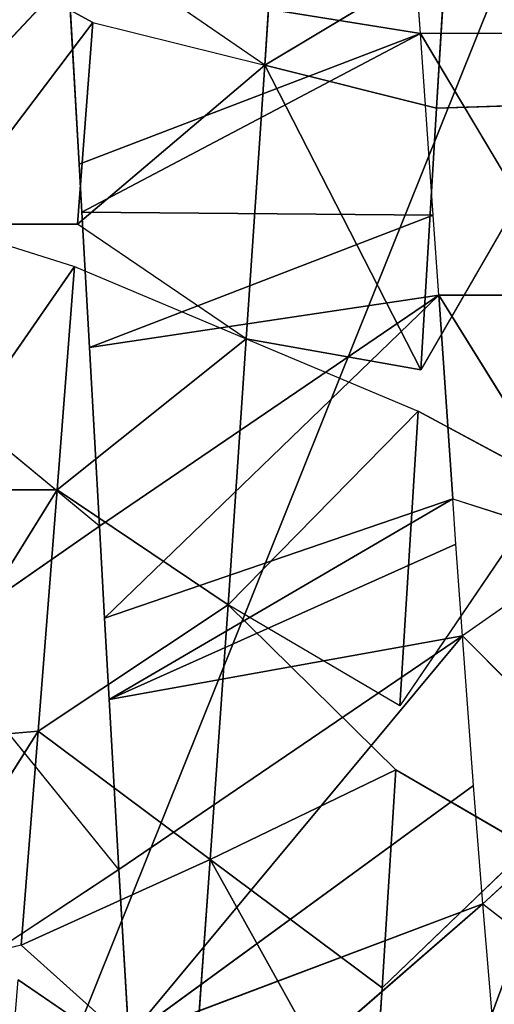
# Model space of a CAD drawing. Extents: x 0 to 40, y 0 to 81.9.
# Tile 497 of 623: x 33.43 to 33.732, y 74.03 to 74.655. Entities that reach past the tile are written whole.
import ezdxf

# ---------------------------------------------------------------- set-up
doc = ezdxf.new("R2010")
doc.units = 0
doc.header["$LTSCALE"] = 25.4
doc.layers.get('0').update_dxf_attribs({"color": 13, "linetype": 'CONTINUOUS'})

# ---------------------------------------------------------------- blocks, each defined once
blk = doc.blocks.new('ICE-TUBE-LED-S-8118_STL')
at = {"color": 0}
for p, q in [((74.52192, -11.33569, 44.58195), (74.36382, -11.23546, 44.66883)), ((74.52192, -11.33569, 44.58195), (74.36382, -11.23546, 44.66883)), ((74.38597, -11.32476, 44.6552), (74.36382, -11.23546, 44.66883)), ((74.67524, -11.34775, 44.51852), (74.51424, -11.24758, 44.58564)), ((74.52192, -11.33569, 44.58195), (74.51424, -11.24758, 44.58564)), ((74.67524, -11.34775, 44.51852), (74.51424, -11.24758, 44.58564)), ((74.52192, -11.33569, 44.58195), (74.51424, -11.24758, 44.58564)), ((74.67524, -11.34775, 44.51852), (74.67524, -11.26025, 44.51852)), ((74.67524, -11.26025, 44.51852), (74.81717, -11.35869, 44.47582)), ((74.67524, -11.26025, 44.51852), (74.81717, -11.35869, 44.47582)), ((74.67524, -11.34775, 44.51852), (74.67524, -11.26025, 44.51852)), ((74.84416, -11.27325, 44.46933), (74.81717, -11.35869, 44.47582)), ((74.97234, -11.37043, 44.44522), (74.84416, -11.27325, 44.46933)), ((74.84416, -11.27325, 44.46933), (74.84416, -11.36075, 44.46933)), ((74.97234, -11.37043, 44.44522), (74.84416, -11.27325, 44.46933)), ((75.0013, -11.35488, 47.94002), (74.91344, -11.27242, 47.92908)), ((74.65212, -11.37466, 47.87194), (74.72775, -11.28294, 47.89237)), ((74.97234, -11.37043, 44.44522), (75.01793, -11.28634, 44.43928)), ((74.4341, -11.38686, 47.79401), (74.55019, -11.29279, 47.83913)), ((74.65212, -11.37466, 47.87194), (74.59377, -11.29039, 47.85392)), ((74.4341, -11.38686, 47.79401), (74.37842, -11.30265, 47.76925)), ((74.28802, -11.43414, 44.49305), (74.36382, -11.32296, 44.66883)), ((74.28802, -11.43414, 44.49305), (74.38597, -11.32476, 44.6552)), ((74.52192, -11.33569, 44.58195), (74.38597, -11.32476, 44.6552)), ((74.44036, -11.44506, 44.41096), (74.38597, -11.32476, 44.6552)), ((74.52192, -11.33569, 44.58195), (74.38597, -11.32476, 44.6552)), ((74.44036, -11.44506, 44.41096), (74.38597, -11.32476, 44.6552)), ((74.52192, -11.33569, 44.58195), (74.44036, -11.44506, 44.41096)), ((74.52192, -11.33569, 44.58195), (74.44036, -11.44506, 44.41096)), ((74.67524, -11.34775, 44.51852), (74.52192, -11.33569, 44.58195)), ((74.67524, -11.34775, 44.51852), (74.52192, -11.33569, 44.58195)), ((74.60214, -11.45643, 44.34346), (74.52192, -11.33569, 44.58195)), ((74.60214, -11.45643, 44.34346), (74.52192, -11.33569, 44.58195)), ((74.67524, -11.34775, 44.51852), (74.60214, -11.45643, 44.34346)), ((74.67524, -11.34775, 44.51852), (74.60214, -11.45643, 44.34346)), ((74.81717, -11.35869, 44.47582), (74.67524, -11.34775, 44.51852)), ((74.67524, -11.34775, 44.51852), (74.77121, -11.46807, 44.29204)), ((74.67524, -11.34775, 44.51852), (74.77121, -11.46807, 44.29204)), ((74.81717, -11.35869, 44.47582), (74.67524, -11.34775, 44.51852)), ((74.88226, -11.3617, 47.92422), (75.0013, -11.35488, 47.94002)), ((74.96526, -11.57892, 47.55373), (75.0013, -11.35488, 47.94002)), ((74.96526, -11.57892, 47.55373), (75.0013, -11.35488, 47.94002)), ((74.81717, -11.35869, 44.47582), (74.77121, -11.46807, 44.29204)), ((74.77121, -11.46807, 44.29204), (74.84416, -11.36075, 44.46933)), ((74.97234, -11.37043, 44.44522), (74.84416, -11.36075, 44.46933)), ((74.94509, -11.47981, 44.25775), (74.84416, -11.36075, 44.46933)), ((74.97234, -11.37043, 44.44522), (74.84416, -11.36075, 44.46933)), ((74.94509, -11.47981, 44.25775), (74.84416, -11.36075, 44.46933)), ((74.85184, -11.36343, 47.91897), (74.88226, -11.3617, 47.92422)), ((74.96526, -11.57892, 47.55373), (74.88226, -11.3617, 47.92422)), ((74.96526, -11.57892, 47.55373), (74.88226, -11.3617, 47.92422)), ((74.65212, -11.37466, 47.87194), (74.76568, -11.36831, 47.9014)), ((74.76568, -11.36831, 47.9014), (74.85184, -11.36343, 47.91897)), ((74.79895, -11.59059, 47.5195), (74.76568, -11.36831, 47.9014)), ((74.79895, -11.59059, 47.5195), (74.76568, -11.36831, 47.9014)), ((74.84974, -11.58706, 47.53196), (74.76568, -11.36831, 47.9014)), ((74.84974, -11.58706, 47.53196), (74.76568, -11.36831, 47.9014)), ((74.84974, -11.58706, 47.53196), (74.85184, -11.36343, 47.91897)), ((74.84974, -11.58706, 47.53196), (74.85184, -11.36343, 47.91897)), ((74.96526, -11.57892, 47.55373), (74.85184, -11.36343, 47.91897)), ((74.96526, -11.57892, 47.55373), (74.85184, -11.36343, 47.91897)), ((74.59377, -11.37789, 47.85392), (74.65212, -11.37466, 47.87194)), ((74.79895, -11.59059, 47.5195), (74.65212, -11.37466, 47.87194)), ((74.79895, -11.59059, 47.5195), (74.65212, -11.37466, 47.87194)), ((74.97234, -11.37043, 44.44522), (74.94509, -11.47981, 44.25775)), ((74.94509, -11.47981, 44.25775), (75.01793, -11.37384, 44.43928)), ((74.4341, -11.38686, 47.79401), (74.54209, -11.38073, 47.83626)), ((74.54209, -11.38073, 47.83626), (74.59377, -11.37789, 47.85392)), ((74.5826, -11.60561, 47.44543), (74.54209, -11.38073, 47.83626)), ((74.64084, -11.60147, 47.46888), (74.54209, -11.38073, 47.83626)), ((74.5826, -11.60561, 47.44543), (74.54209, -11.38073, 47.83626)), ((74.64084, -11.60147, 47.46888), (74.54209, -11.38073, 47.83626)), ((74.6696, -11.59948, 47.47948), (74.59377, -11.37789, 47.85392)), ((74.6696, -11.59948, 47.47948), (74.59377, -11.37789, 47.85392)), ((74.79895, -11.59059, 47.5195), (74.59377, -11.37789, 47.85392)), ((74.79895, -11.59059, 47.5195), (74.59377, -11.37789, 47.85392)), ((74.32736, -11.39326, 47.74468), (74.4341, -11.38686, 47.79401)), ((74.4341, -11.38686, 47.79401), (74.5826, -11.60561, 47.44543)), ((74.4341, -11.38686, 47.79401), (74.5826, -11.60561, 47.44543)), ((74.32736, -11.39326, 47.74468), (74.5826, -11.60561, 47.44543)), ((74.32736, -11.39326, 47.74468), (74.5826, -11.60561, 47.44543)), ((74.32736, -11.39326, 47.74468), (74.4874, -11.61271, 47.40106)), ((74.32736, -11.39326, 47.74468), (74.4874, -11.61271, 47.40106)), ((74.32736, -11.39326, 47.74468), (74.41212, -11.61866, 47.36025)), ((74.32736, -11.39326, 47.74468), (74.41212, -11.61866, 47.36025)), ((74.22253, -11.39991, 47.68829), (74.41212, -11.61866, 47.36025)), ((74.22253, -11.39991, 47.68829), (74.41212, -11.61866, 47.36025)), ((74.44036, -11.44506, 44.41096), (74.28802, -11.43414, 44.49305)), ((74.44036, -11.44506, 44.41096), (74.28802, -11.43414, 44.49305)), ((74.44036, -11.44506, 44.41096), (74.25607, -11.54782, 44.29277)), ((74.44036, -11.44506, 44.41096), (74.25607, -11.54782, 44.29277)), ((74.44036, -11.44506, 44.41096), (74.3588, -11.55444, 44.23997)), ((74.44036, -11.44506, 44.41096), (74.3588, -11.55444, 44.23997)), ((74.49731, -11.56324, 44.18037), (74.44036, -11.44506, 44.41096)), ((74.44036, -11.44506, 44.41096), (74.60214, -11.45643, 44.34346)), ((74.44036, -11.44506, 44.41096), (74.60214, -11.45643, 44.34346)), ((74.49731, -11.56324, 44.18037), (74.44036, -11.44506, 44.41096)), ((74.49731, -11.56324, 44.18037), (74.60214, -11.45643, 44.34346)), ((74.53799, -11.5658, 44.16521), (74.60214, -11.45643, 44.34346)), ((74.77121, -11.46807, 44.29204), (74.60214, -11.45643, 44.34346)), ((74.60214, -11.45643, 44.34346), (74.72525, -11.57744, 44.10826)), ((74.60214, -11.45643, 44.34346), (74.72525, -11.57744, 44.10826)), ((74.77121, -11.46807, 44.29204), (74.60214, -11.45643, 44.34346)), ((74.77121, -11.46807, 44.29204), (74.72525, -11.57744, 44.10826)), ((74.77121, -11.46807, 44.29204), (74.7516, -11.57906, 44.10186)), ((74.94509, -11.47981, 44.25775), (74.77121, -11.46807, 44.29204)), ((74.94509, -11.47981, 44.25775), (74.77121, -11.46807, 44.29204)), ((74.94509, -11.47981, 44.25775), (74.7516, -11.57906, 44.10186)), ((74.94509, -11.47981, 44.25775), (74.7516, -11.57906, 44.10186)), ((74.94509, -11.47981, 44.25775), (74.91785, -11.58918, 44.07028)), ((74.94509, -11.47981, 44.25775), (74.91785, -11.58918, 44.07028)), ((75.01422, -11.59498, 44.05871), (74.94509, -11.47981, 44.25775)), ((74.94509, -11.47981, 44.25775), (75.12118, -11.49148, 44.24113)), ((74.94509, -11.47981, 44.25775), (75.12118, -11.49148, 44.24113)), ((75.01422, -11.59498, 44.05871), (74.94509, -11.47981, 44.25775)), ((74.25607, -11.54782, 44.29277), (74.3588, -11.55444, 44.23997)), ((74.4483, -11.64764, 44.20001), (74.3588, -11.55444, 44.23997)), ((74.3588, -11.55444, 44.23997), (74.49731, -11.56324, 44.18037)), ((74.3588, -11.55444, 44.23997), (74.49731, -11.56324, 44.18037)), ((74.4483, -11.64764, 44.20001), (74.49731, -11.56324, 44.18037)), ((74.67976, -11.66213, 44.12022), (74.53799, -11.5658, 44.16521)), ((74.53799, -11.5658, 44.16521), (74.72525, -11.57744, 44.10826)), ((74.53799, -11.5658, 44.16521), (74.72525, -11.57744, 44.10826)), ((74.96526, -11.57892, 47.55373), (75.03959, -11.57363, 47.56308)), ((74.67976, -11.66213, 44.12022), (74.72525, -11.57744, 44.10826)), ((74.92068, -11.67686, 44.06987), (74.7516, -11.57906, 44.10186)), ((74.7516, -11.57906, 44.10186), (74.91785, -11.58918, 44.07028)), ((74.7516, -11.57906, 44.10186), (74.91785, -11.58918, 44.07028)), ((74.79895, -11.67809, 47.5195), (74.96526, -11.57892, 47.55373)), ((74.84974, -11.58706, 47.53196), (74.96526, -11.57892, 47.55373)), ((74.96526, -11.66642, 47.55373), (74.96526, -11.57892, 47.55373)), ((74.79895, -11.59059, 47.5195), (74.84974, -11.58706, 47.53196)), ((74.79895, -11.59059, 47.5195), (74.64084, -11.68897, 47.46888)), ((74.79895, -11.59059, 47.5195), (74.64084, -11.68897, 47.46888)), ((74.6696, -11.59948, 47.47948), (74.79895, -11.59059, 47.5195)), ((74.6696, -11.59948, 47.47948), (74.79895, -11.59059, 47.5195)), ((74.79895, -11.59059, 47.5195), (74.79895, -11.67809, 47.5195)), ((74.92068, -11.67686, 44.06987), (74.91785, -11.58918, 44.07028)), ((74.91785, -11.58918, 44.07028), (75.01422, -11.59498, 44.05871)), ((74.64084, -11.60147, 47.46888), (74.6696, -11.59948, 47.47948)), ((74.6696, -11.59948, 47.47948), (74.64084, -11.68897, 47.46888)), ((74.4874, -11.61271, 47.40106), (74.5826, -11.60561, 47.44543)), ((74.4874, -11.70021, 47.40106), (74.5826, -11.60561, 47.44543)), ((74.5826, -11.60561, 47.44543), (74.64084, -11.60147, 47.46888)), ((74.64084, -11.68897, 47.46888), (74.5826, -11.60561, 47.44543)), ((74.41212, -11.61866, 47.36025), (74.4874, -11.61271, 47.40106)), ((74.33902, -11.62472, 47.31529), (74.41212, -11.61866, 47.36025)), ((74.41212, -11.61866, 47.36025), (74.33902, -11.71222, 47.31529)), ((74.41212, -11.61866, 47.36025), (74.4874, -11.70021, 47.40106))]:
    blk.add_line(p, q, dxfattribs=at)
mesh = blk.add_polyface(dxfattribs=at)
corners = [(81.99833, 18.65613, 0), (32.39832, 18.53461, 0), (32.39832, 18.65613, 0), (33.41051, 17.76106, 0), (34.4478, 16.85461, 0), (35.42089, 15.87956, 0), (36.32527, 14.84046, 0), (37.15673, 13.74214, 0), (37.91139, 12.58971, 0), (38.58575, 11.38851, 0), (39.17668, 10.14416, 0), (39.68142, 8.86242, 0), (40.09764, 7.54925, 0), (40.42338, 6.21078, 0), (40.65715, 4.85321, 0), (40.79784, 3.48288, 0), (40.84481, 2.10613, 0), (81.99833, -14.44387, 0), (33.41051, -13.5488, 0), (32.39832, -14.44387, 0), (32.39832, -14.32234, 0), (34.4478, -12.64234, 0), (35.42089, -11.6673, 0), (36.32527, -10.6282, 0), (37.15673, -9.52987, 0), (37.91139, -8.37744, 0), (38.58575, -7.17625, 0), (39.17668, -5.93189, 0), (39.68142, -4.65015, 0), (40.09764, -3.33699, 0), (40.42338, -1.99851, 0), (40.65715, -0.64095, 0), (40.79784, 0.72939, 0)]
mesh.append_faces([[corners[k] for k in face] for face in [(0, 1, 2), (18, 19, 20)]], dxfattribs={"vtx0": -1, "color": 0})
mesh.append_faces([[corners[k] for k in face] for face in [(1, 0, 3), (3, 0, 4), (4, 0, 5), (5, 0, 6), (6, 0, 7), (7, 0, 8), (8, 0, 9), (9, 0, 10), (10, 0, 11), (11, 0, 12), (12, 0, 13), (13, 0, 14), (14, 0, 15), (15, 0, 16), (19, 18, 17)]], dxfattribs={"vtx0": -1, "vtx1": -1, "color": 0})
mesh.append_faces([[corners[k] for k in face] for face in [(16, 0, 17), (17, 18, 21), (17, 21, 22), (17, 22, 23), (17, 23, 24), (17, 24, 25), (17, 25, 26), (17, 26, 27), (17, 27, 28), (17, 28, 29), (17, 29, 30), (17, 30, 31), (17, 31, 32), (17, 32, 16)]], dxfattribs={"vtx0": -1, "vtx2": -1, "color": 0})
mesh = blk.add_polyface(dxfattribs=at)
corners = [(81.99833, -14.44387, 92), (32.39832, -14.32234, 92), (32.39832, -14.44387, 92), (33.41051, -13.5488, 92), (34.4478, -12.64234, 92), (35.42089, -11.6673, 92), (36.32527, -10.6282, 92), (37.15673, -9.52987, 92), (37.91139, -8.37744, 92), (38.58575, -7.17625, 92), (39.17668, -5.93189, 92), (39.68142, -4.65015, 92), (40.09764, -3.33699, 92), (40.42338, -1.99851, 92), (40.65715, -0.64095, 92), (40.79784, 0.72939, 92), (40.84481, 2.10613, 92), (33.41051, 17.76106, 92), (32.39832, 18.65613, 92), (32.39832, 18.53461, 92), (81.99833, 18.65613, 92), (34.4478, 16.85461, 92), (35.42089, 15.87956, 92), (36.32527, 14.84046, 92), (37.15673, 13.74214, 92), (37.91139, 12.58971, 92), (38.58575, 11.38851, 92), (39.17668, 10.14416, 92), (39.68142, 8.86242, 92), (40.09764, 7.54925, 92), (40.42338, 6.21078, 92), (40.65715, 4.85321, 92), (40.79784, 3.48288, 92)]
mesh.append_faces([[corners[k] for k in face] for face in [(0, 1, 2), (17, 18, 19)]], dxfattribs={"vtx0": -1, "color": 0})
mesh.append_faces([[corners[k] for k in face] for face in [(1, 0, 3), (3, 0, 4), (4, 0, 5), (5, 0, 6), (6, 0, 7), (7, 0, 8), (8, 0, 9), (9, 0, 10), (10, 0, 11), (11, 0, 12), (12, 0, 13), (13, 0, 14), (14, 0, 15), (15, 0, 16), (18, 17, 20), (20, 16, 0)]], dxfattribs={"vtx0": -1, "vtx1": -1, "color": 0})
mesh.append_faces([[corners[k] for k in face] for face in [(20, 17, 21), (20, 21, 22), (20, 22, 23), (20, 23, 24), (20, 24, 25), (20, 25, 26), (20, 26, 27), (20, 27, 28), (20, 28, 29), (20, 29, 30), (20, 30, 31), (20, 31, 32), (20, 32, 16)]], dxfattribs={"vtx0": -1, "vtx2": -1, "color": 0})
mesh = blk.add_polyface(dxfattribs=at)
corners = [(82.19833, -12.64387, 2), (64.19833, 16.85613, 2), (64.19833, -12.64387, 2), (82.19833, 16.85613, 2)]
mesh.append_faces([[corners[k] for k in face] for face in [(0, 1, 2), (1, 0, 3)]], dxfattribs={"vtx0": -1, "color": 0})
mesh = blk.add_polyface(dxfattribs=at)
corners = [(64.19833, 16.85613, 90), (82.19833, -12.64387, 90), (64.19833, -12.64387, 90), (82.19833, 16.85613, 90)]
mesh.append_faces([[corners[k] for k in face] for face in [(0, 1, 2), (1, 0, 3)]], dxfattribs={"vtx0": -1, "color": 0})
mesh = blk.add_polyface(dxfattribs=at)
corners = [(74.52192, -11.33569, 44.58195), (74.36382, -11.23546, 44.66883), (74.51424, -11.24758, 44.58564)]
mesh.append_faces([[corners[k] for k in face] for face in [(0, 1, 2)]], dxfattribs={"color": 0})
mesh = blk.add_polyface(dxfattribs=at)
corners = [(74.52192, -11.33569, 44.58195), (74.38597, -11.32476, 44.6552), (74.36382, -11.23546, 44.66883)]
mesh.append_faces([[corners[k] for k in face] for face in [(0, 1, 2)]], dxfattribs={"color": 0})
mesh = blk.add_polyface(dxfattribs=at)
corners = [(74.67524, -11.34775, 44.51852), (74.51424, -11.24758, 44.58564), (74.67524, -11.26025, 44.51852)]
mesh.append_faces([[corners[k] for k in face] for face in [(0, 1, 2)]], dxfattribs={"color": 0})
mesh = blk.add_polyface(dxfattribs=at)
corners = [(74.67524, -11.34775, 44.51852), (74.52192, -11.33569, 44.58195), (74.51424, -11.24758, 44.58564)]
mesh.append_faces([[corners[k] for k in face] for face in [(0, 1, 2)]], dxfattribs={"color": 0})
mesh = blk.add_polyface(dxfattribs=at)
corners = [(74.81717, -11.35869, 44.47582), (74.67524, -11.34775, 44.51852), (74.67524, -11.26025, 44.51852)]
mesh.append_faces([[corners[k] for k in face] for face in [(0, 1, 2)]], dxfattribs={"color": 0})
mesh = blk.add_polyface(dxfattribs=at)
corners = [(74.84416, -11.27325, 44.46933), (74.81717, -11.35869, 44.47582), (74.67524, -11.26025, 44.51852)]
mesh.append_faces([[corners[k] for k in face] for face in [(0, 1, 2)]], dxfattribs={"color": 0})
mesh = blk.add_polyface(dxfattribs=at)
corners = [(75.10494, -11.26137, 47.94776), (74.91344, -11.27242, 47.92908), (75.0013, -11.35488, 47.94002)]
mesh.append_faces([[corners[k] for k in face] for face in [(0, 1, 2)]], dxfattribs={"color": 0})
mesh = blk.add_polyface(dxfattribs=at)
corners = [(75.01793, -11.28634, 44.43928), (74.97234, -11.37043, 44.44522), (74.84416, -11.27325, 44.46933)]
mesh.append_faces([[corners[k] for k in face] for face in [(0, 1, 2)]], dxfattribs={"color": 0})
mesh = blk.add_polyface(dxfattribs=at)
corners = [(74.97234, -11.37043, 44.44522), (74.84416, -11.36075, 44.46933), (74.84416, -11.27325, 44.46933)]
mesh.append_faces([[corners[k] for k in face] for face in [(0, 1, 2)]], dxfattribs={"color": 0})
mesh = blk.add_polyface(dxfattribs=at)
corners = [(74.72775, -11.28294, 47.89237), (74.59377, -11.29039, 47.85392), (74.65212, -11.37466, 47.87194)]
mesh.append_faces([[corners[k] for k in face] for face in [(0, 1, 2)]], dxfattribs={"color": 0})
mesh = blk.add_polyface(dxfattribs=at)
corners = [(74.55019, -11.29279, 47.83913), (74.37842, -11.30265, 47.76925), (74.4341, -11.38686, 47.79401)]
mesh.append_faces([[corners[k] for k in face] for face in [(0, 1, 2)]], dxfattribs={"color": 0})
mesh = blk.add_polyface(dxfattribs=at)
corners = [(74.26003, -11.31441, 44.73984), (74.36382, -11.32296, 44.66883), (74.28802, -11.43414, 44.49305)]
mesh.append_faces([[corners[k] for k in face] for face in [(0, 1, 2)]], dxfattribs={"color": 0})
mesh = blk.add_polyface(dxfattribs=at)
corners = [(74.38597, -11.32476, 44.6552), (74.44036, -11.44506, 44.41096), (74.28802, -11.43414, 44.49305)]
mesh.append_faces([[corners[k] for k in face] for face in [(0, 1, 2)]], dxfattribs={"color": 0})
mesh = blk.add_polyface(dxfattribs=at)
corners = [(74.38597, -11.32476, 44.6552), (74.52192, -11.33569, 44.58195), (74.44036, -11.44506, 44.41096)]
mesh.append_faces([[corners[k] for k in face] for face in [(0, 1, 2)]], dxfattribs={"color": 0})
mesh = blk.add_polyface(dxfattribs=at)
corners = [(74.52192, -11.33569, 44.58195), (74.60214, -11.45643, 44.34346), (74.44036, -11.44506, 44.41096)]
mesh.append_faces([[corners[k] for k in face] for face in [(0, 1, 2)]], dxfattribs={"color": 0})
mesh = blk.add_polyface(dxfattribs=at)
corners = [(74.52192, -11.33569, 44.58195), (74.67524, -11.34775, 44.51852), (74.60214, -11.45643, 44.34346)]
mesh.append_faces([[corners[k] for k in face] for face in [(0, 1, 2)]], dxfattribs={"color": 0})
mesh = blk.add_polyface(dxfattribs=at)
corners = [(74.67524, -11.34775, 44.51852), (74.77121, -11.46807, 44.29204), (74.60214, -11.45643, 44.34346)]
mesh.append_faces([[corners[k] for k in face] for face in [(0, 1, 2)]], dxfattribs={"color": 0})
mesh = blk.add_polyface(dxfattribs=at)
corners = [(74.67524, -11.34775, 44.51852), (74.81717, -11.35869, 44.47582), (74.77121, -11.46807, 44.29204)]
mesh.append_faces([[corners[k] for k in face] for face in [(0, 1, 2)]], dxfattribs={"color": 0})
mesh = blk.add_polyface(dxfattribs=at)
corners = [(75.0013, -11.35488, 47.94002), (74.88226, -11.3617, 47.92422), (74.96526, -11.57892, 47.55373)]
mesh.append_faces([[corners[k] for k in face] for face in [(0, 1, 2)]], dxfattribs={"color": 0})
mesh = blk.add_polyface(dxfattribs=at)
corners = [(75.0013, -11.35488, 47.94002), (74.96526, -11.57892, 47.55373), (75.03959, -11.57363, 47.56308)]
mesh.append_faces([[corners[k] for k in face] for face in [(0, 1, 2)]], dxfattribs={"color": 0})
mesh = blk.add_polyface(dxfattribs=at)
corners = [(74.84416, -11.36075, 44.46933), (74.94509, -11.47981, 44.25775), (74.77121, -11.46807, 44.29204)]
mesh.append_faces([[corners[k] for k in face] for face in [(0, 1, 2)]], dxfattribs={"color": 0})
mesh = blk.add_polyface(dxfattribs=at)
corners = [(74.84416, -11.36075, 44.46933), (74.97234, -11.37043, 44.44522), (74.94509, -11.47981, 44.25775)]
mesh.append_faces([[corners[k] for k in face] for face in [(0, 1, 2)]], dxfattribs={"color": 0})
mesh = blk.add_polyface(dxfattribs=at)
corners = [(74.88226, -11.3617, 47.92422), (74.85184, -11.36343, 47.91897), (74.96526, -11.57892, 47.55373)]
mesh.append_faces([[corners[k] for k in face] for face in [(0, 1, 2)]], dxfattribs={"color": 0})
mesh = blk.add_polyface(dxfattribs=at)
corners = [(74.76568, -11.36831, 47.9014), (74.65212, -11.37466, 47.87194), (74.79895, -11.59059, 47.5195)]
mesh.append_faces([[corners[k] for k in face] for face in [(0, 1, 2)]], dxfattribs={"color": 0})
mesh = blk.add_polyface(dxfattribs=at)
corners = [(74.85184, -11.36343, 47.91897), (74.76568, -11.36831, 47.9014), (74.84974, -11.58706, 47.53196)]
mesh.append_faces([[corners[k] for k in face] for face in [(0, 1, 2)]], dxfattribs={"color": 0})
mesh = blk.add_polyface(dxfattribs=at)
corners = [(74.76568, -11.36831, 47.9014), (74.79895, -11.59059, 47.5195), (74.84974, -11.58706, 47.53196)]
mesh.append_faces([[corners[k] for k in face] for face in [(0, 1, 2)]], dxfattribs={"color": 0})
mesh = blk.add_polyface(dxfattribs=at)
corners = [(74.85184, -11.36343, 47.91897), (74.84974, -11.58706, 47.53196), (74.96526, -11.57892, 47.55373)]
mesh.append_faces([[corners[k] for k in face] for face in [(0, 1, 2)]], dxfattribs={"color": 0})
mesh = blk.add_polyface(dxfattribs=at)
corners = [(74.65212, -11.37466, 47.87194), (74.59377, -11.37789, 47.85392), (74.79895, -11.59059, 47.5195)]
mesh.append_faces([[corners[k] for k in face] for face in [(0, 1, 2)]], dxfattribs={"color": 0})
mesh = blk.add_polyface(dxfattribs=at)
corners = [(75.01793, -11.37384, 44.43928), (75.12118, -11.49148, 44.24113), (74.94509, -11.47981, 44.25775)]
mesh.append_faces([[corners[k] for k in face] for face in [(0, 1, 2)]], dxfattribs={"color": 0})
mesh = blk.add_polyface(dxfattribs=at)
corners = [(74.54209, -11.38073, 47.83626), (74.4341, -11.38686, 47.79401), (74.5826, -11.60561, 47.44543)]
mesh.append_faces([[corners[k] for k in face] for face in [(0, 1, 2)]], dxfattribs={"color": 0})
mesh = blk.add_polyface(dxfattribs=at)
corners = [(74.6696, -11.59948, 47.47948), (74.54209, -11.38073, 47.83626), (74.64084, -11.60147, 47.46888), (74.59377, -11.37789, 47.85392)]
mesh.append_faces([[corners[k] for k in face] for face in [(0, 1, 2), (1, 0, 3)]], dxfattribs={"vtx0": -1, "color": 0})
mesh = blk.add_polyface(dxfattribs=at)
corners = [(74.54209, -11.38073, 47.83626), (74.5826, -11.60561, 47.44543), (74.64084, -11.60147, 47.46888)]
mesh.append_faces([[corners[k] for k in face] for face in [(0, 1, 2)]], dxfattribs={"color": 0})
mesh = blk.add_polyface(dxfattribs=at)
corners = [(74.59377, -11.37789, 47.85392), (74.6696, -11.59948, 47.47948), (74.79895, -11.59059, 47.5195)]
mesh.append_faces([[corners[k] for k in face] for face in [(0, 1, 2)]], dxfattribs={"color": 0})
mesh = blk.add_polyface(dxfattribs=at)
corners = [(74.4341, -11.38686, 47.79401), (74.32736, -11.39326, 47.74468), (74.5826, -11.60561, 47.44543)]
mesh.append_faces([[corners[k] for k in face] for face in [(0, 1, 2)]], dxfattribs={"color": 0})
mesh = blk.add_polyface(dxfattribs=at)
corners = [(74.32736, -11.39326, 47.74468), (74.22253, -11.39991, 47.68829), (74.41212, -11.61866, 47.36025)]
mesh.append_faces([[corners[k] for k in face] for face in [(0, 1, 2)]], dxfattribs={"color": 0})
mesh = blk.add_polyface(dxfattribs=at)
corners = [(74.32736, -11.39326, 47.74468), (74.4874, -11.61271, 47.40106), (74.5826, -11.60561, 47.44543)]
mesh.append_faces([[corners[k] for k in face] for face in [(0, 1, 2)]], dxfattribs={"color": 0})
mesh = blk.add_polyface(dxfattribs=at)
corners = [(74.32736, -11.39326, 47.74468), (74.41212, -11.61866, 47.36025), (74.4874, -11.61271, 47.40106)]
mesh.append_faces([[corners[k] for k in face] for face in [(0, 1, 2)]], dxfattribs={"color": 0})
mesh = blk.add_polyface(dxfattribs=at)
corners = [(74.22253, -11.39991, 47.68829), (74.33902, -11.62472, 47.31529), (74.41212, -11.61866, 47.36025)]
mesh.append_faces([[corners[k] for k in face] for face in [(0, 1, 2)]], dxfattribs={"color": 0})
mesh = blk.add_polyface(dxfattribs=at)
corners = [(74.28802, -11.43414, 44.49305), (74.44036, -11.44506, 44.41096), (74.25607, -11.54782, 44.29277)]
mesh.append_faces([[corners[k] for k in face] for face in [(0, 1, 2)]], dxfattribs={"color": 0})
mesh = blk.add_polyface(dxfattribs=at)
corners = [(74.44036, -11.44506, 44.41096), (74.3588, -11.55444, 44.23997), (74.25607, -11.54782, 44.29277)]
mesh.append_faces([[corners[k] for k in face] for face in [(0, 1, 2)]], dxfattribs={"color": 0})
mesh = blk.add_polyface(dxfattribs=at)
corners = [(74.44036, -11.44506, 44.41096), (74.49731, -11.56324, 44.18037), (74.3588, -11.55444, 44.23997)]
mesh.append_faces([[corners[k] for k in face] for face in [(0, 1, 2)]], dxfattribs={"color": 0})
mesh = blk.add_polyface(dxfattribs=at)
corners = [(74.44036, -11.44506, 44.41096), (74.60214, -11.45643, 44.34346), (74.49731, -11.56324, 44.18037)]
mesh.append_faces([[corners[k] for k in face] for face in [(0, 1, 2)]], dxfattribs={"color": 0})
mesh = blk.add_polyface(dxfattribs=at)
corners = [(74.60214, -11.45643, 44.34346), (74.72525, -11.57744, 44.10826), (74.53799, -11.5658, 44.16521)]
mesh.append_faces([[corners[k] for k in face] for face in [(0, 1, 2)]], dxfattribs={"color": 0})
mesh = blk.add_polyface(dxfattribs=at)
corners = [(74.60214, -11.45643, 44.34346), (74.77121, -11.46807, 44.29204), (74.72525, -11.57744, 44.10826)]
mesh.append_faces([[corners[k] for k in face] for face in [(0, 1, 2)]], dxfattribs={"color": 0})
mesh = blk.add_polyface(dxfattribs=at)
corners = [(74.77121, -11.46807, 44.29204), (74.94509, -11.47981, 44.25775), (74.7516, -11.57906, 44.10186)]
mesh.append_faces([[corners[k] for k in face] for face in [(0, 1, 2)]], dxfattribs={"color": 0})
mesh = blk.add_polyface(dxfattribs=at)
corners = [(74.94509, -11.47981, 44.25775), (74.91785, -11.58918, 44.07028), (74.7516, -11.57906, 44.10186)]
mesh.append_faces([[corners[k] for k in face] for face in [(0, 1, 2)]], dxfattribs={"color": 0})
mesh = blk.add_polyface(dxfattribs=at)
corners = [(74.94509, -11.47981, 44.25775), (75.01422, -11.59498, 44.05871), (74.91785, -11.58918, 44.07028)]
mesh.append_faces([[corners[k] for k in face] for face in [(0, 1, 2)]], dxfattribs={"color": 0})
mesh = blk.add_polyface(dxfattribs=at)
corners = [(74.94509, -11.47981, 44.25775), (75.12118, -11.49148, 44.24113), (75.01422, -11.59498, 44.05871)]
mesh.append_faces([[corners[k] for k in face] for face in [(0, 1, 2)]], dxfattribs={"color": 0})
mesh = blk.add_polyface(dxfattribs=at)
corners = [(74.49731, -11.56324, 44.18037), (74.4483, -11.64764, 44.20001), (74.3588, -11.55444, 44.23997)]
mesh.append_faces([[corners[k] for k in face] for face in [(0, 1, 2)]], dxfattribs={"color": 0})
mesh = blk.add_polyface(dxfattribs=at)
corners = [(74.72525, -11.57744, 44.10826), (74.67976, -11.66213, 44.12022), (74.53799, -11.5658, 44.16521)]
mesh.append_faces([[corners[k] for k in face] for face in [(0, 1, 2)]], dxfattribs={"color": 0})
mesh = blk.add_polyface(dxfattribs=at)
corners = [(75.13743, -11.56658, 47.56993), (74.96526, -11.66642, 47.55373), (75.13743, -11.65408, 47.56993)]
mesh.append_faces([[corners[k] for k in face] for face in [(0, 1, 2)]], dxfattribs={"color": 0})
mesh = blk.add_polyface(dxfattribs=at)
corners = [(74.92068, -11.67686, 44.06987), (74.7516, -11.57906, 44.10186), (74.91785, -11.58918, 44.07028)]
mesh.append_faces([[corners[k] for k in face] for face in [(0, 1, 2)]], dxfattribs={"color": 0})
mesh = blk.add_polyface(dxfattribs=at)
corners = [(74.96526, -11.57892, 47.55373), (74.79895, -11.67809, 47.5195), (74.96526, -11.66642, 47.55373)]
mesh.append_faces([[corners[k] for k in face] for face in [(0, 1, 2)]], dxfattribs={"color": 0})
mesh = blk.add_polyface(dxfattribs=at)
corners = [(74.79895, -11.59059, 47.5195), (74.64084, -11.68897, 47.46888), (74.79895, -11.67809, 47.5195)]
mesh.append_faces([[corners[k] for k in face] for face in [(0, 1, 2)]], dxfattribs={"color": 0})
mesh = blk.add_polyface(dxfattribs=at)
corners = [(74.79895, -11.59059, 47.5195), (74.6696, -11.59948, 47.47948), (74.64084, -11.68897, 47.46888)]
mesh.append_faces([[corners[k] for k in face] for face in [(0, 1, 2)]], dxfattribs={"color": 0})
mesh = blk.add_polyface(dxfattribs=at)
corners = [(74.64084, -11.68897, 47.46888), (74.5826, -11.60561, 47.44543), (74.4874, -11.70021, 47.40106)]
mesh.append_faces([[corners[k] for k in face] for face in [(0, 1, 2)]], dxfattribs={"color": 0})
mesh = blk.add_polyface(dxfattribs=at)
corners = [(74.4874, -11.70021, 47.40106), (74.41212, -11.61866, 47.36025), (74.33902, -11.71222, 47.31529)]
mesh.append_faces([[corners[k] for k in face] for face in [(0, 1, 2)]], dxfattribs={"color": 0})

msp = doc.modelspace()

# ---------------------------------------------------------------- block references
at = {"color": 8, "rotation": 90.00000000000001}
msp.add_blockref('ICE-TUBE-LED-S-8118_STL', (22.10613, -0.3188, 254.70001), dxfattribs=at)

doc.saveas('drawing.dxf')
